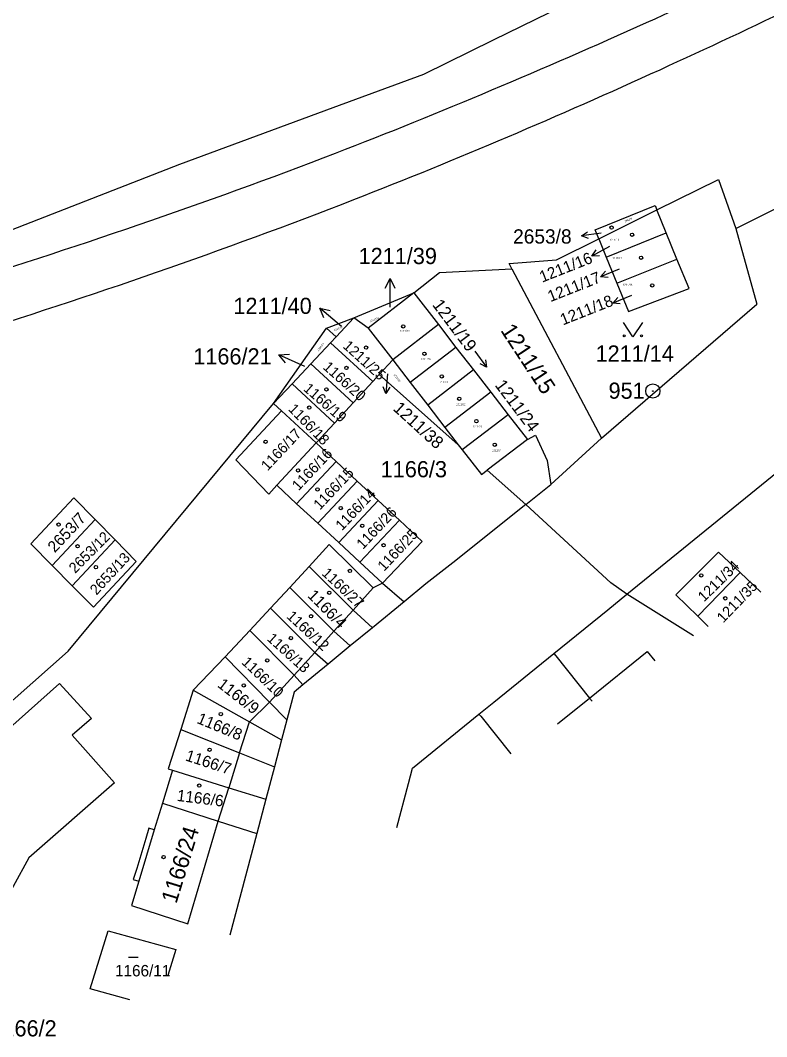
# Model space of a CAD drawing. Extents: x -825057 to -819383, y -1071633 to -1067888.
# Drawn here: x -820228.7 to -820150.4, y -1069613.2 to -1069506.6 of the extents above; entities that cross this region are included whole.
import ezdxf

# ---------------------------------------------------------------- set-up
doc = ezdxf.new("R2010")
doc.units = 0
for name, color, linetype in [('Vrstva 1', 7, 'Continuous'), ('Vrstva 10', 7, 'Continuous'), ('Vrstva 16', 7, 'Continuous'), ('Vrstva 17', 7, 'Continuous'), ('Vrstva 18', 7, 'Continuous'), ('Vrstva 19', 7, 'Continuous'), ('Vrstva 24', 7, 'Continuous'), ('Vrstva 25', 7, 'Continuous'), ('Vrstva 4', 7, 'Continuous')]:
    doc.layers.add(name, color=color, linetype=linetype)

msp = doc.modelspace()

# ---------------------------------------------------------------- linework, layer by layer
at = {"layer": 'Vrstva 1'}
for p, q in [((-820161.9, -1069526.46), (-820155.44, -1069523.25)), ((-820155.44, -1069523.25), (-820153.6, -1069528.41)), ((-820153.6, -1069528.41), (-820143.89, -1069523.54)), ((-820168.37, -1069528.53), (-820162.09, -1069525.99)), ((-820162.09, -1069525.99), (-820161.9, -1069526.46)), ((-820167.98, -1069529.48), (-820161.9, -1069526.46)), ((-820160.92, -1069528.87), (-820161.9, -1069526.46)), ((-820167.98, -1069529.48), (-820168.37, -1069528.53)), ((-820167.2, -1069531.4), (-820160.92, -1069528.87)), ((-820159.79, -1069531.63), (-820160.92, -1069528.87)), ((-820153.6, -1069528.41), (-820151.4, -1069536.36)), ((-820172.41, -1069531.68), (-820167.98, -1069529.48)), ((-820167.98, -1069529.48), (-820167.2, -1069531.4)), ((-820177.4, -1069532.08), (-820172.41, -1069531.68)), ((-820177.1, -1069532.64), (-820177.4, -1069532.08)), ((-820167.2, -1069531.4), (-820166.09, -1069534.13)), ((-820166.09, -1069534.13), (-820159.79, -1069531.63)), ((-820158.51, -1069534.69), (-820159.79, -1069531.63)), ((-820187.41, -1069535.15), (-820184.69, -1069533.01)), ((-820184.69, -1069533.01), (-820177.1, -1069532.64)), ((-820177.1, -1069532.64), (-820167.7, -1069550.4)), ((-820166.09, -1069534.13), (-820164.87, -1069537.1)), ((-820193.67, -1069537.77), (-820187.41, -1069535.15)), ((-820187.41, -1069535.15), (-820192.19, -1069538.86)), ((-820187.41, -1069535.15), (-820184.82, -1069538.49)), ((-820164.87, -1069537.1), (-820158.51, -1069534.69)), ((-820167.7, -1069550.4), (-820151.4, -1069536.36)), ((-820196.55, -1069538.86), (-820193.67, -1069537.77)), ((-820193.67, -1069537.77), (-820195.53, -1069539.76)), ((-820192.19, -1069538.86), (-820193.67, -1069537.77)), ((-820184.82, -1069538.49), (-820189.61, -1069542.19)), ((-820184.82, -1069538.49), (-820182.97, -1069540.89)), ((-820202.1, -1069546.77), (-820196.55, -1069538.86)), ((-820196.55, -1069538.86), (-820195.53, -1069539.76)), ((-820195.53, -1069539.76), (-820196.12, -1069540.39)), ((-820192.19, -1069538.86), (-820189.61, -1069542.19)), ((-820196.12, -1069540.39), (-820198.19, -1069542.6)), ((-820196.12, -1069540.39), (-820191.7, -1069544.46)), ((-820182.97, -1069540.89), (-820187.76, -1069544.58)), ((-820182.97, -1069540.89), (-820181.14, -1069543.25)), ((-820198.19, -1069542.6), (-820200.16, -1069544.7)), ((-820198.19, -1069542.6), (-820193.76, -1069546.69)), ((-820189.61, -1069542.19), (-820191.04, -1069543.74)), ((-820189.61, -1069542.19), (-820187.76, -1069544.58)), ((-820191.7, -1069544.46), (-820191.04, -1069543.74)), ((-820191.04, -1069543.74), (-820182.73, -1069551.09)), ((-820181.14, -1069543.25), (-820185.94, -1069546.94)), ((-820181.14, -1069543.25), (-820179.33, -1069545.59)), ((-820200.16, -1069544.7), (-820202.1, -1069546.77)), ((-820200.16, -1069544.7), (-820195.72, -1069548.82)), ((-820193.76, -1069546.69), (-820191.7, -1069544.46)), ((-820187.76, -1069544.58), (-820185.94, -1069546.94)), ((-820179.33, -1069545.59), (-820184.13, -1069549.28)), ((-820179.33, -1069545.59), (-820177.5, -1069547.95)), ((-820223.67, -1069572.76), (-820202.1, -1069546.77)), ((-820202.1, -1069546.77), (-820201.28, -1069547.52)), ((-820195.72, -1069548.82), (-820193.76, -1069546.69)), ((-820185.94, -1069546.94), (-820184.13, -1069549.28)), ((-820201.28, -1069547.52), (-820206.08, -1069552.69)), ((-820201.28, -1069547.52), (-820197.64, -1069550.9)), ((-820177.5, -1069547.95), (-820182.31, -1069551.64)), ((-820177.5, -1069547.95), (-820175.48, -1069550.55)), ((-820197.64, -1069550.9), (-820195.72, -1069548.82)), ((-820184.13, -1069549.28), (-820182.73, -1069551.09)), ((-820175.48, -1069550.55), (-820174.63, -1069550.09)), ((-820174.63, -1069550.09), (-820173.41, -1069552.76)), ((-820173.02, -1069555.27), (-820167.7, -1069550.4)), ((-820201.77, -1069555.35), (-820197.64, -1069550.9)), ((-820195.55, -1069552.84), (-820197.64, -1069550.9)), ((-820182.73, -1069551.09), (-820182.31, -1069551.64)), ((-820175.48, -1069550.55), (-820179.7, -1069553.77)), ((-820165.04, -1069566.78), (-820146.13, -1069551.39)), ((-820182.31, -1069551.64), (-820180.3, -1069554.23)), ((-820206.08, -1069552.69), (-820202.62, -1069556.27)), ((-820199.69, -1069557.28), (-820195.55, -1069552.84)), ((-820193.34, -1069554.9), (-820195.55, -1069552.84)), ((-820173.41, -1069552.76), (-820173.02, -1069555.27)), ((-820180.3, -1069554.23), (-820179.7, -1069553.77)), ((-820179.7, -1069553.77), (-820175.64, -1069557.36)), ((-820202.62, -1069556.27), (-820201.77, -1069555.35)), ((-820201.77, -1069555.35), (-820199.69, -1069557.28)), ((-820197.48, -1069559.32), (-820193.34, -1069554.9)), ((-820191.12, -1069556.96), (-820193.34, -1069554.9)), ((-820227.56, -1069561.5), (-820223.05, -1069556.65)), ((-820223.05, -1069556.65), (-820220.82, -1069558.93)), ((-820199.69, -1069557.28), (-820197.48, -1069559.32)), ((-820195.27, -1069561.36), (-820191.12, -1069556.96)), ((-820188.9, -1069559.01), (-820191.12, -1069556.96)), ((-820175.64, -1069557.36), (-820179.63, -1069560.55)), ((-820166.74, -1069565.57), (-820175.64, -1069557.36)), ((-820220.82, -1069558.93), (-820225.32, -1069563.77)), ((-820220.82, -1069558.93), (-820218.74, -1069561.07)), ((-820193.07, -1069563.41), (-820188.9, -1069559.01)), ((-820186.51, -1069561.24), (-820188.9, -1069559.01)), ((-820197.48, -1069559.32), (-820195.27, -1069561.36)), ((-820218.74, -1069561.07), (-820223.22, -1069565.91)), ((-820218.74, -1069561.07), (-820216.51, -1069563.35)), ((-820179.63, -1069560.55), (-820183, -1069563.25)), ((-820225.32, -1069563.77), (-820227.56, -1069561.5)), ((-820196.26, -1069561.57), (-820198.38, -1069563.87)), ((-820191.65, -1069566.11), (-820196.26, -1069561.57)), ((-820195.27, -1069561.36), (-820193.07, -1069563.41)), ((-820190.68, -1069565.62), (-820186.51, -1069561.24)), ((-820183, -1069563.25), (-820186.13, -1069565.69)), ((-820155.42, -1069562.35), (-820159.89, -1069566.85)), ((-820153.14, -1069564.49), (-820155.42, -1069562.35)), ((-820223.22, -1069565.91), (-820225.32, -1069563.77)), ((-820216.51, -1069563.35), (-820221.01, -1069568.15)), ((-820198.38, -1069563.87), (-820200.41, -1069566.06)), ((-820198.38, -1069563.87), (-820193.76, -1069568.45)), ((-820193.07, -1069563.41), (-820190.68, -1069565.62)), ((-820153.14, -1069564.49), (-820157.61, -1069569.09)), ((-820150.99, -1069566.58), (-820153.14, -1069564.49)), ((-820221.01, -1069568.15), (-820223.22, -1069565.91)), ((-820200.41, -1069566.06), (-820202.43, -1069568.24)), ((-820200.41, -1069566.06), (-820195.77, -1069570.67)), ((-820190.68, -1069565.62), (-820191.65, -1069566.11)), ((-820190.68, -1069565.62), (-820188.42, -1069567.58)), ((-820186.13, -1069565.69), (-820188.42, -1069567.58)), ((-820165.04, -1069566.78), (-820166.74, -1069565.57)), ((-820188.42, -1069567.58), (-820191.74, -1069570.31)), ((-820167.03, -1069568.4), (-820165.04, -1069566.78)), ((-820158.04, -1069571.13), (-820165.04, -1069566.78)), ((-820157.61, -1069569.09), (-820159.89, -1069566.85)), ((-820202.43, -1069568.24), (-820204.61, -1069570.59)), ((-820202.43, -1069568.24), (-820197.78, -1069572.89)), ((-820193.76, -1069568.45), (-820191.74, -1069570.31)), ((-820172.7, -1069573), (-820167.03, -1069568.4)), ((-820156.52, -1069570.15), (-820157.61, -1069569.09)), ((-820204.61, -1069570.59), (-820207.17, -1069573.35)), ((-820204.61, -1069570.59), (-820199.94, -1069575.27)), ((-820195.77, -1069570.67), (-820194.06, -1069572.21)), ((-820191.74, -1069570.31), (-820194.06, -1069572.21)), ((-820240.72, -1069587.86), (-820223.67, -1069572.76)), ((-820197.78, -1069572.89), (-820196.38, -1069574.11)), ((-820194.06, -1069572.21), (-820196.38, -1069574.11)), ((-820207.17, -1069573.35), (-820210.55, -1069576.83)), ((-820207.17, -1069573.35), (-820202.53, -1069578.11)), ((-820179.01, -1069578.09), (-820172.7, -1069573)), ((-820172.7, -1069573), (-820172.51, -1069573.24)), ((-820172.51, -1069573.24), (-820168.95, -1069577.67)), ((-820196.38, -1069574.11), (-820199.05, -1069576.3)), ((-820199.94, -1069575.27), (-820199.05, -1069576.3)), ((-820238.8, -1069588.81), (-820224.55, -1069576.16)), ((-820224.55, -1069576.16), (-820221.21, -1069579.81)), ((-820210.55, -1069576.83), (-820211.85, -1069580.97)), ((-820210.55, -1069576.83), (-820204.65, -1069580.16)), ((-820199.95, -1069577.04), (-820200.72, -1069579.97)), ((-820199.05, -1069576.3), (-820199.95, -1069577.04)), ((-820202.53, -1069578.11), (-820200.72, -1069579.97)), ((-820180.57, -1069579.35), (-820179.01, -1069578.09)), ((-820168.95, -1069577.67), (-820168.67, -1069578)), ((-820221.21, -1069579.81), (-820223.24, -1069581.58)), ((-820204.65, -1069580.16), (-820201.28, -1069582.06)), ((-820200.72, -1069579.97), (-820201.28, -1069582.06)), ((-820187.52, -1069585.03), (-820180.57, -1069579.35)), ((-820180.57, -1069579.35), (-820180.38, -1069579.58)), ((-820180.38, -1069579.58), (-820177.2, -1069583.51)), ((-820211.85, -1069580.97), (-820213.15, -1069585.1)), ((-820211.85, -1069580.97), (-820205.67, -1069583.43)), ((-820223.24, -1069581.58), (-820218.78, -1069586.57)), ((-820201.28, -1069582.06), (-820202.02, -1069584.88)), ((-820205.67, -1069583.43), (-820202.02, -1069584.88)), ((-820212.72, -1069585.24), (-820213.77, -1069588.71)), ((-820213.15, -1069585.1), (-820212.72, -1069585.24)), ((-820212.72, -1069585.24), (-820206.81, -1069587.08)), ((-820202.02, -1069584.88), (-820202.92, -1069588.29)), ((-820187.95, -1069586.63), (-820187.52, -1069585.03)), ((-820218.78, -1069586.57), (-820227.78, -1069594.44)), ((-820189.19, -1069591.26), (-820187.95, -1069586.63)), ((-820206.81, -1069587.08), (-820202.92, -1069588.29)), ((-820213.77, -1069588.71), (-820214.62, -1069591.51)), ((-820213.77, -1069588.71), (-820207.91, -1069590.6)), ((-820202.92, -1069588.29), (-820203.88, -1069591.9)), ((-820211.1, -1069601.36), (-820207.91, -1069590.6)), ((-820207.91, -1069590.6), (-820203.88, -1069591.9)), ((-820215.19, -1069591.33), (-820215.52, -1069592.41)), ((-820214.62, -1069591.51), (-820215.19, -1069591.33)), ((-820203.88, -1069591.9), (-820206.7, -1069602.57)), ((-820215.52, -1069592.41), (-820216.47, -1069595.56)), ((-820227.78, -1069594.44), (-820235.49, -1069608.47)), ((-820216.47, -1069595.56), (-820216.82, -1069596.71)), ((-820216.25, -1069596.89), (-820217.02, -1069599.44)), ((-820216.82, -1069596.71), (-820216.25, -1069596.89)), ((-820217.02, -1069599.44), (-820211.1, -1069601.36)), ((-820221.34, -1069608.19), (-820219.47, -1069602.11)), ((-820219.47, -1069602.11), (-820212.37, -1069604.05)), ((-820212.37, -1069604.05), (-820213.21, -1069606.77)), ((-820217.17, -1069609.33), (-820221.34, -1069608.19))]:
    msp.add_line(p, q, dxfattribs=at)
at = {"layer": 'Vrstva 10'}
for points in [[(-819936.83, -1069349.47), (-819975.71, -1069383.16), (-819999.35, -1069402.16), (-820038.47, -1069432.26), (-820078.04, -1069460.09), (-820109.89, -1069479.65), (-820134.7, -1069493.27), (-820163.02, -1069506.83), (-820195.64, -1069520.53), (-820237.28, -1069534.88), (-820272.75, -1069545.33)], [(-820271.07, -1069550.51), (-820235.31, -1069539.9), (-820193.69, -1069525.37), (-820161.56, -1069511.74), (-820132.38, -1069497.54), (-820107.7, -1069483.92), (-820075.84, -1069464.22), (-820035.7, -1069436.13), (-819996.53, -1069406.13), (-819972.84, -1069386.82), (-819933.47, -1069352.83)]]:
    msp.add_spline(points, degree=3, dxfattribs=at)
at = {"layer": 'Vrstva 16'}
for p, q in [((-820167.73, -1069528.91), (-820169.811, -1069529.191)), ((-820166.86, -1069530.3), (-820168.708, -1069531.298)), ((-820165.85, -1069532.68), (-820167.795, -1069533.471)), ((-820189.89, -1069536.65), (-820189.89, -1069533.65)), ((-820164.57, -1069535.45), (-820166.513, -1069536.248)), ((-820194.98, -1069538.7), (-820197.26, -1069536.75)), ((-820198.83, -1069542.87), (-820201.569, -1069541.645)), ((-820181, -1069541.27), (-820179.752, -1069542.959)), ((-820190.14, -1069543.64), (-820190.333, -1069545.731))]:
    msp.add_line(p, q, dxfattribs=at)
for points in [[(-820169.071, -1069529.444), (-820169.811, -1069529.191), (-820169.164, -1069528.75)], [(-820167.925, -1069531.273), (-820168.708, -1069531.298), (-820168.258, -1069530.658)], [(-820167.015, -1069533.532), (-820167.795, -1069533.471), (-820167.279, -1069532.883)], [(-820190.39, -1069534.65), (-820189.89, -1069533.65), (-820189.39, -1069534.65)], [(-820165.732, -1069536.306), (-820166.513, -1069536.248), (-820165.998, -1069535.658)], [(-820196.825, -1069537.78), (-820197.26, -1069536.75), (-820196.175, -1069537.02)], [(-820200.86, -1069542.51), (-820201.569, -1069541.645), (-820200.452, -1069541.597)], [(-820179.886, -1069542.188), (-820179.752, -1069542.959), (-820180.449, -1069542.604)], [(-820189.92, -1069545.066), (-820190.333, -1069545.731), (-820190.617, -1069545.002)]]:
    msp.add_lwpolyline(points, dxfattribs=at)
at = {"layer": 'Vrstva 24'}
for radius in [0.75, 0.0327]:
    msp.add_circle((-820162.32, -1069545.46), radius, dxfattribs=at)
at = {"layer": 'Vrstva 25'}
msp.add_line((-820217.32, -1069604.87), (-820216.32, -1069604.87), dxfattribs=at)
msp.add_lwpolyline([(-820163.41, -1069538.27), (-820164.41, -1069539.77), (-820165.41, -1069538.27)], dxfattribs=at)
for centre, radius in [((-820166.65, -1069528.31), 0.175), ((-820164.5, -1069529.06), 0.175), ((-820163.55, -1069531.48), 0.175), ((-820162.38, -1069534.38), 0.175), ((-820188.51, -1069538.68), 0.175), ((-820165.31, -1069539.67), 0.1), ((-820163.51, -1069539.67), 0.1), ((-820192.4, -1069540.9), 0.175), ((-820186.29, -1069541.54), 0.175), ((-820194.47, -1069543.03), 0.175), ((-820184.46, -1069543.92), 0.175), ((-820196.57, -1069545.29), 0.175), ((-820182.63, -1069546.27), 0.175), ((-820198.36, -1069547.2), 0.175), ((-820180.82, -1069548.62), 0.175), ((-820202.95, -1069550.78), 0.175), ((-820178.9, -1069551.1), 0.175), ((-820199.54, -1069553.78), 0.175), ((-820197.5, -1069555.78), 0.175), ((-820195.06, -1069557.74), 0.175), ((-820224.66, -1069559.48), 0.175), ((-820192.8, -1069559.6), 0.175), ((-820222.67, -1069561.75), 0.175), ((-820190.57, -1069561.64), 0.175), ((-820220.74, -1069563.94), 0.175), ((-820194.1, -1069564.34), 0.175), ((-820157.24, -1069564.8), 0.175), ((-820196.27, -1069566.62), 0.175), ((-820154.72, -1069567.21), 0.175), ((-820198.17, -1069569.09), 0.175), ((-820200.28, -1069571.38), 0.175), ((-820202.77, -1069573.72), 0.175), ((-820205.24, -1069576.34), 0.175), ((-820207.64, -1069579.36), 0.175), ((-820208.82, -1069583.1), 0.175), ((-820209.91, -1069586.86), 0.175), ((-820213.64, -1069594.36), 0.175)]:
    msp.add_circle(centre, radius, dxfattribs=at)
at = {"layer": 'Vrstva 4'}
for p, q in [((-820170.24, -1069504.29), (-820179.08, -1069508.65)), ((-820179.08, -1069508.65), (-820186.37, -1069512.24)), ((-820186.37, -1069512.24), (-820195.88, -1069515.75)), ((-820195.88, -1069515.75), (-820211.97, -1069521.69)), ((-820211.97, -1069521.69), (-820231.53, -1069529.3)), ((-820175.64, -1069557.36), (-820173.02, -1069555.27)), ((-820193.76, -1069568.45), (-820191.65, -1069566.11)), ((-820193.76, -1069568.45), (-820195.77, -1069570.67)), ((-820195.77, -1069570.67), (-820197.78, -1069572.89)), ((-820197.78, -1069572.89), (-820199.94, -1069575.27)), ((-820168.95, -1069577.67), (-820162.93, -1069572.79)), ((-820162.93, -1069572.79), (-820162.12, -1069573.77)), ((-820202.53, -1069578.11), (-820199.94, -1069575.27)), ((-820204.65, -1069580.16), (-820202.53, -1069578.11)), ((-820172.33, -1069580.37), (-820168.95, -1069577.67)), ((-820205.67, -1069583.43), (-820204.65, -1069580.16)), ((-820205.67, -1069583.43), (-820206.81, -1069587.08)), ((-820207.91, -1069590.6), (-820206.81, -1069587.08)), ((-820214.62, -1069591.51), (-820216.25, -1069596.89))]:
    msp.add_line(p, q, dxfattribs=at)

# ---------------------------------------------------------------- texts
at = {"layer": 'Vrstva 16'}
for s, height, p in [('2653/8', 1.5, (-820176.976, -1069529.99)), ('1211/39', 1.7, (-820193.186, -1069532.14)), ('1211/40', 1.7, (-820206.323, -1069537.37)), ('1166/21', 1.7, (-820210.529, -1069542.67))]:
    msp.add_text(s, height=height, dxfattribs=at).set_placement(p)
for s, height, rotation, p in [('1211/16', 1.2, 21.6, (-820173.935, -1069534.095)), ('1211/17', 1.2, 21.6, (-820173.066, -1069536.138)), ('1211/18', 1.2, 21.6, (-820171.754, -1069538.579)), ('1211/19', 1.3, 306.9, (-820185.512, -1069536.426)), ('1211/24', 1.3, 306.9, (-820178.947, -1069544.856)), ('1211/38', 1.3, 317.7, (-820189.661, -1069547.399))]:
    msp.add_text(s, height=height, rotation=rotation, dxfattribs=at).set_placement(p)
at = {"layer": 'Vrstva 17'}
msp.add_text('951', height=1.7, dxfattribs=at).set_placement((-820166.965, -1069546.27))
at = {"layer": 'Vrstva 18'}
for s, height, rotation, p in [('1211/39', 0.2, 23.4, (-820191.967, -1069538.259)), ('1211/40', 0.2, 20.7, (-820195.747, -1069539.172)), ('1211/15', 1.7, 303.3, (-820178.355, -1069539.089)), ('1166/21', 0.2, 54.9, (-820197.372, -1069541.299)), ('1211/38', 0.2, 307.8, (-820189.539, -1069543.743))]:
    msp.add_text(s, height=height, rotation=rotation, dxfattribs=at).set_placement(p)
for s, p in [('1211/14', (-820168.332, -1069542.37)), ('1166/3', (-820190.87, -1069554.51)), ('1166/2', (-820231.818, -1069613.18))]:
    msp.add_text(s, height=1.7, dxfattribs=at).set_placement(p)
at = {"layer": 'Vrstva 19'}
for s, height, rotation, p in [('2653/8', 0.2, 25.2, (-820165.234, -1069527.772)), ('1211/25', 1.1, 317.9232, (-820194.912, -1069540.848)), ('1166/20', 1.1, 318.1581, (-820197.002, -1069543.057)), ('1166/19', 1.1, 318.8952, (-820199.055, -1069545.338)), ('1166/18', 1.1, 314.3025, (-820200.638, -1069547.423)), ('1166/17', 1.1, 46.8, (-820202.736, -1069553.9)), ('1166/16', 1.1, 46.8, (-820199.488, -1069555.984)), ('1166/15', 1.1, 46.8, (-820197.243, -1069558)), ('1166/14', 1.1, 46.8, (-820194.928, -1069560.174)), ('1166/26', 1.1, 46.8, (-820192.729, -1069562.133)), ('2653/7', 1.2, 46.8, (-820225.061, -1069562.485)), ('1166/25', 1.1, 46.8, (-820190.513, -1069564.438)), ('2653/12', 1.1, 45.1872, (-820222.924, -1069564.644)), ('2653/13', 1.1, 47.2887, (-820220.681, -1069566.933)), ('1211/34', 1.1, 44.5131, (-820156.949, -1069567.647)), ('1166/27', 1.1, 316.5462, (-820197.125, -1069564.677)), ('1211/35', 1.1, 45.99, (-820154.931, -1069569.845)), ('1166/4', 1.2, 315, (-820198.626, -1069567.004)), ('1166/12', 1.1, 317.2401, (-820200.818, -1069569.199)), ('1166/13', 1.1, 317.9052, (-820202.876, -1069571.55)), ('1166/10', 1.1, 315.9432, (-820205.525, -1069574.005)), ('1166/9', 1.2, 322.2, (-820208.087, -1069576.433)), ('1166/8', 1.2, 337.5, (-820210.243, -1069580.268)), ('1166/7', 1.2, 342, (-820211.441, -1069584.203)), ('1166/6', 1.2, 352.8, (-820212.299, -1069588.458)), ('1166/24', 1.7, 72.9, (-820212.307, -1069599.323))]:
    msp.add_text(s, height=height, rotation=rotation, dxfattribs=at).set_placement(p)
for s, height, p in [('1211/16', 0.2, (-820166.848, -1069529.69)), ('1211/17', 0.2, (-820166.564, -1069531.61)), ('1211/18', 0.2, (-820165.47, -1069534.41)), ('1211/19', 0.2, (-820188.838, -1069539.24)), ('1211/20', 0.2, (-820186.624, -1069542.21)), ('1211/21', 0.2, (-820184.794, -1069544.62)), ('1211/22', 0.2, (-820182.978, -1069546.95)), ('1211/23', 0.2, (-820181.22, -1069549.28)), ('1211/24', 0.2, (-820179.202, -1069551.77)), ('1166/11', 1.2, (-820218.74, -1069606.88))]:
    msp.add_text(s, height=height, dxfattribs=at).set_placement(p)

doc.saveas('drawing.dxf')
